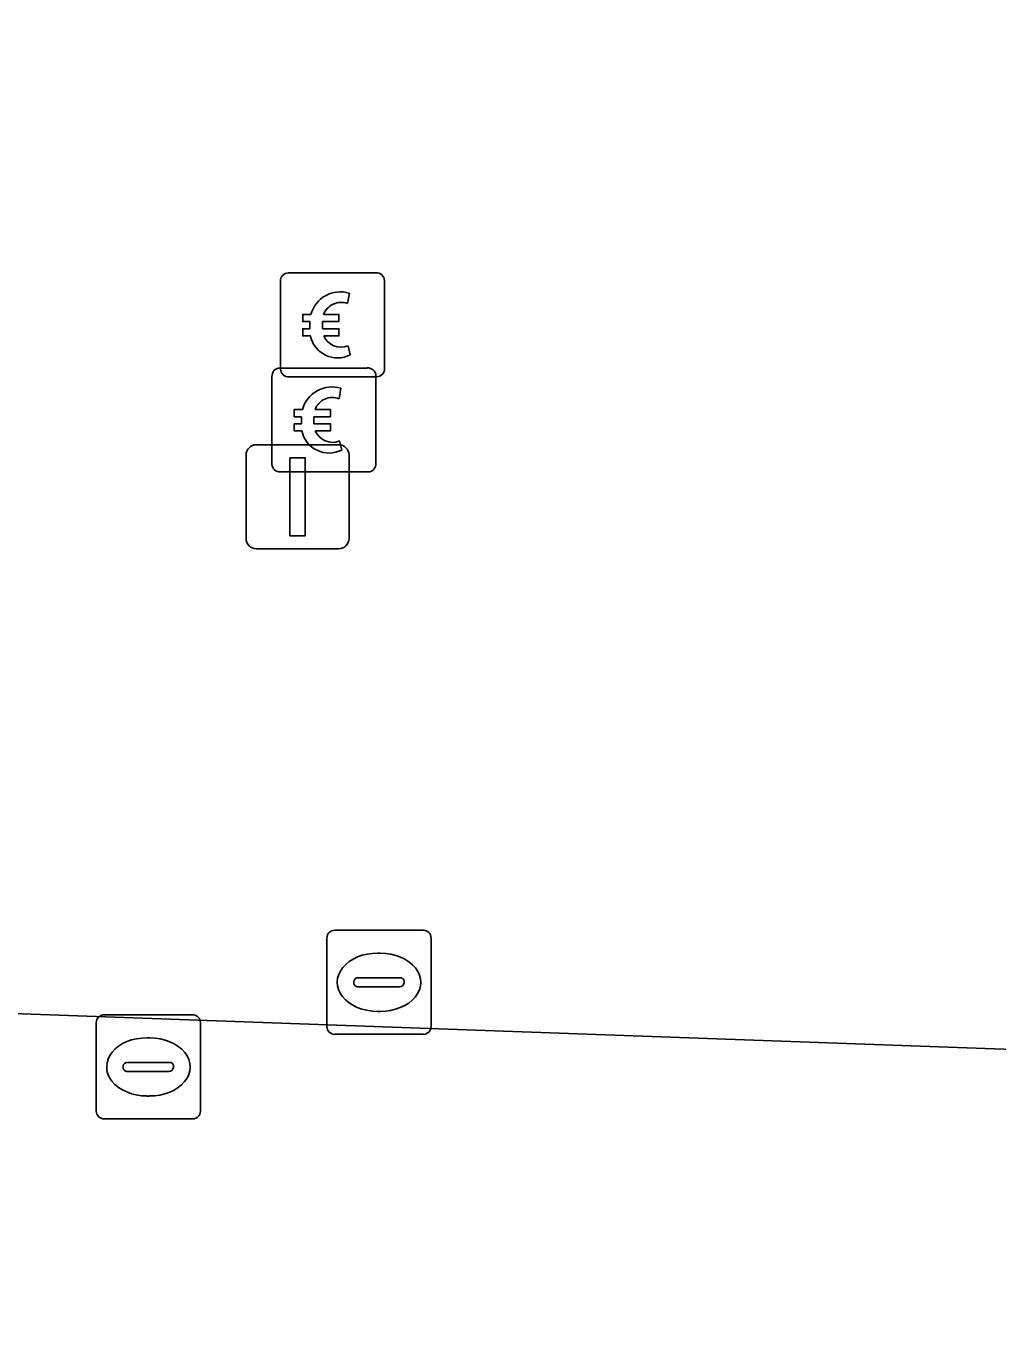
# Model space of a CAD drawing. Extents: x 160888 to 161385, y 386490 to 386908.
# Drawn here: x 161269.97 to 161279.31, y 386784.23 to 386796.87 of the extents above; entities that cross this region are included whole.
import ezdxf

# ---------------------------------------------------------------- set-up
doc = ezdxf.new("R2010")
doc.units = 0
for name, color, linetype in [('IMGEO_Betaalautomaat', 7, 'Continuous'), ('IMGEO_Brandkraan', 7, 'Continuous'), ('IMGEO_Kolk', 7, 'Continuous'), ('IMGEO_Lichtmast', 7, 'Continuous'), ('IMGEO_Rijbaan_lokaal_open', 7, 'Continuous'), ('IMGEO_Voetgangersgebied_open', 7, 'Continuous')]:
    doc.layers.add(name, color=color, linetype=linetype)

msp = doc.modelspace()

# ---------------------------------------------------------------- linework, layer by layer
at = {"layer": 'IMGEO_Betaalautomaat'}
for p, q in [((161272.488, 386794.502), (161273.329, 386794.502)), ((161273.329, 386794.502), (161272.488, 386794.502)), ((161272.413, 386793.578), (161272.413, 386794.419)), ((161272.413, 386794.419), (161272.413, 386793.578)), ((161273.412, 386794.428), (161273.412, 386793.587)), ((161273.412, 386793.587), (161273.412, 386794.428)), ((161273.075, 386794.307), (161273.058, 386794.207)), ((161272.696, 386793.966), (161272.696, 386794.034)), ((161272.817, 386794.034), (161272.817, 386793.966)), ((161273.062, 386793.801), (161273.084, 386793.714)), ((161272.406, 386793.588), (161273.247, 386793.588)), ((161273.247, 386793.588), (161272.406, 386793.588)), ((161272.331, 386792.664), (161272.331, 386793.505)), ((161272.331, 386793.505), (161272.331, 386792.664)), ((161273.338, 386793.503), (161272.497, 386793.503)), ((161272.497, 386793.503), (161273.338, 386793.503)), ((161273.33, 386793.514), (161273.33, 386792.673)), ((161273.33, 386792.673), (161273.33, 386793.514)), ((161272.993, 386793.393), (161272.976, 386793.293)), ((161272.614, 386793.052), (161272.614, 386793.12)), ((161272.735, 386793.12), (161272.735, 386793.052)), ((161272.98, 386792.887), (161273.002, 386792.8)), ((161273.256, 386792.589), (161272.415, 386792.589)), ((161272.415, 386792.589), (161273.256, 386792.589))]:
    msp.add_line(p, q, dxfattribs=at)
for points in [[(161272.696, 386794.034), (161272.627, 386794.034), (161272.627, 386794.103), (161272.706, 386794.103)], [(161272.828, 386794.103), (161272.975, 386794.103), (161272.975, 386794.034), (161272.817, 386794.034)], [(161272.701, 386793.897), (161272.627, 386793.897), (161272.627, 386793.966), (161272.696, 386793.966)], [(161272.817, 386793.966), (161272.975, 386793.966), (161272.975, 386793.897), (161272.831, 386793.897)], [(161272.614, 386793.12), (161272.545, 386793.12), (161272.545, 386793.189), (161272.624, 386793.189)], [(161272.746, 386793.189), (161272.893, 386793.189), (161272.893, 386793.12), (161272.735, 386793.12)], [(161272.619, 386792.983), (161272.545, 386792.983), (161272.545, 386793.052), (161272.614, 386793.052)], [(161272.735, 386793.052), (161272.893, 386793.052), (161272.893, 386792.983), (161272.749, 386792.983)]]:
    msp.add_lwpolyline(points, dxfattribs=at)
for centre, radius, start, end in [((161272.491, 386794.425), 0.0779, 92.4484, 184.2845), ((161272.491, 386794.425), 0.0779, 92.4484, 184.2845), ((161273.335, 386794.425), 0.0779, 2.4484, 94.2845), ((161273.335, 386794.425), 0.0779, 2.4484, 94.2845), ((161272.989, 386794.027), 0.293, 73.014, 165.0139), ((161272.995, 386794.04), 0.179, 69.3236, 159.5683), ((161272.962, 386793.952), 0.267, 191.8096, 297.0389), ((161272.995, 386793.967), 0.179, 202.7625, 291.8693), ((161272.409, 386793.511), 0.0779, 92.4484, 184.2845), ((161272.409, 386793.511), 0.0779, 92.4484, 184.2845), ((161272.491, 386793.581), 0.0779, 182.4484, 274.2845), ((161272.491, 386793.581), 0.0779, 182.4484, 274.2845), ((161273.253, 386793.511), 0.0779, 2.4484, 94.2845), ((161273.253, 386793.511), 0.0779, 2.4484, 94.2845), ((161273.335, 386793.581), 0.0779, 272.4484, 4.2845), ((161273.335, 386793.581), 0.0779, 272.4484, 4.2845), ((161272.907, 386793.113), 0.293, 73.014, 165.0139), ((161272.913, 386793.126), 0.179, 69.3236, 159.5683), ((161272.88, 386793.038), 0.267, 191.8096, 297.0389), ((161272.913, 386793.053), 0.179, 202.7625, 291.8693), ((161273.253, 386792.667), 0.0779, 272.4484, 4.2845), ((161273.253, 386792.667), 0.0779, 272.4484, 4.2845), ((161272.409, 386792.667), 0.0779, 182.4484, 274.2845), ((161272.409, 386792.667), 0.0779, 182.4484, 274.2845)]:
    msp.add_arc(centre, radius, start, end, dxfattribs=at)
at = {"layer": 'IMGEO_Brandkraan'}
for p, q in [((161270.718, 386787.373), (161271.57, 386787.373)), ((161270.643, 386786.447), (161270.643, 386787.299)), ((161271.644, 386787.299), (161271.644, 386786.447)), ((161271.131, 386787.153), (161271.156, 386787.153)), ((161270.902, 386786.867), (161270.902, 386786.879)), ((161270.945, 386786.916), (161271.343, 386786.916)), ((161271.386, 386786.879), (161271.386, 386786.867)), ((161271.34, 386786.83), (161270.942, 386786.83)), ((161271.154, 386786.593), (161271.129, 386786.593)), ((161271.57, 386786.373), (161270.718, 386786.373))]:
    msp.add_line(p, q, dxfattribs=at)
for points in [[(161270.718, 386787.373), (161271.57, 386787.373)], [(161270.643, 386786.447), (161270.643, 386787.299)], [(161271.644, 386787.299), (161271.644, 386786.447)], [(161271.57, 386786.373), (161270.718, 386786.373)]]:
    msp.add_lwpolyline(points, dxfattribs=at)
for centre, radius, start, end in [((161270.72, 386787.297), 0.0765, 91.552, 178.448), ((161270.72, 386787.297), 0.0765, 91.552, 178.448), ((161271.568, 386787.297), 0.0765, 1.552, 88.448), ((161271.568, 386787.297), 0.0765, 1.552, 88.448), ((161270.942, 386786.876), 0.0403, 85.8775, 175.7526), ((161270.939, 386786.866), 0.0366, 178.938, 274.7102), ((161271.343, 386786.873), 0.043, 264.8664, 352.4533), ((161271.347, 386786.878), 0.0386, 1.7309, 96.639), ((161270.72, 386786.449), 0.0765, 181.552, 268.448), ((161270.72, 386786.449), 0.0765, 181.552, 268.448), ((161271.568, 386786.449), 0.0765, 271.552, 358.448), ((161271.568, 386786.449), 0.0765, 271.552, 358.448)]:
    msp.add_arc(centre, radius, start, end, dxfattribs=at)
for centre, major_axis, ratio, start_param, end_param in [((161271.13, 386786.873), (-0.387, 0.002), 0.722429, 4.712389, 7.853982), ((161271.155, 386786.873), (-0.39, 0.002), 0.717154, 1.570796, 4.712389)]:
    msp.add_ellipse(centre, major_axis=major_axis, ratio=ratio, start_param=start_param, end_param=end_param, dxfattribs=at)
at = {"layer": 'IMGEO_Kolk'}
for p, q in [((161272.934, 386788.186), (161273.786, 386788.186)), ((161272.859, 386787.26), (161272.859, 386788.112)), ((161273.86, 386788.112), (161273.86, 386787.26)), ((161273.347, 386787.966), (161273.372, 386787.966)), ((161273.118, 386787.68), (161273.118, 386787.692)), ((161273.556, 386787.643), (161273.158, 386787.643)), ((161273.161, 386787.729), (161273.559, 386787.729)), ((161273.602, 386787.692), (161273.602, 386787.68)), ((161273.37, 386787.406), (161273.345, 386787.406)), ((161273.786, 386787.186), (161272.934, 386787.186))]:
    msp.add_line(p, q, dxfattribs=at)
for points in [[(161272.934, 386788.186), (161273.786, 386788.186)], [(161272.859, 386787.26), (161272.859, 386788.112)], [(161273.86, 386788.112), (161273.86, 386787.26)], [(161273.786, 386787.186), (161272.934, 386787.186)]]:
    msp.add_lwpolyline(points, dxfattribs=at)
for centre, radius, start, end in [((161272.936, 386788.11), 0.0765, 91.552, 178.448), ((161272.936, 386788.11), 0.0765, 91.552, 178.448), ((161273.784, 386788.11), 0.0765, 1.552, 88.448), ((161273.784, 386788.11), 0.0765, 1.552, 88.448), ((161273.158, 386787.689), 0.0403, 85.8775, 175.7526), ((161273.155, 386787.679), 0.0366, 178.938, 274.7102), ((161273.559, 386787.686), 0.043, 264.8664, 352.4533), ((161273.563, 386787.691), 0.0386, 1.7309, 96.639), ((161272.936, 386787.262), 0.0765, 181.552, 268.448), ((161272.936, 386787.262), 0.0765, 181.552, 268.448), ((161273.784, 386787.262), 0.0765, 271.552, 358.448), ((161273.784, 386787.262), 0.0765, 271.552, 358.448)]:
    msp.add_arc(centre, radius, start, end, dxfattribs=at)
for centre, major_axis, ratio, start_param, end_param in [((161273.346, 386787.686), (-0.387, 0.002), 0.722429, 4.712389, 7.853982), ((161273.371, 386787.686), (-0.39, 0.002), 0.717154, 1.570796, 4.712389)]:
    msp.add_ellipse(centre, major_axis=major_axis, ratio=ratio, start_param=start_param, end_param=end_param, dxfattribs=at)
at = {"layer": 'IMGEO_Lichtmast'}
for p, q in [((161272.182, 386792.851), (161272.972, 386792.851)), ((161272.972, 386792.851), (161272.182, 386792.851)), ((161272.082, 386791.951), (161272.082, 386792.751)), ((161272.082, 386792.751), (161272.082, 386791.951)), ((161273.072, 386792.751), (161273.072, 386791.951)), ((161273.072, 386791.951), (161273.072, 386792.751)), ((161272.972, 386791.851), (161272.182, 386791.851)), ((161272.182, 386791.851), (161272.972, 386791.851))]:
    msp.add_line(p, q, dxfattribs=at)
msp.add_lwpolyline([(161272.502, 386792.726), (161272.652, 386792.726), (161272.652, 386791.976), (161272.502, 386791.976), (161272.502, 386792.726)], dxfattribs=at)
for centre, start, end in [((161272.182, 386792.751), 90, 180), ((161272.182, 386792.751), 90, 180), ((161272.972, 386792.751), 0, 90), ((161272.972, 386792.751), 360, 90), ((161272.182, 386791.951), 180, 270), ((161272.182, 386791.951), 180, 270), ((161272.972, 386791.951), 270, 0), ((161272.972, 386791.951), 270, 0)]:
    msp.add_arc(centre, 0.1, start, end, dxfattribs=at)
at = {"layer": 'IMGEO_Rijbaan_lokaal_open'}
msp.add_lwpolyline([(161286.811, 386786.009), (161286.841, 386786.774), (161267.255, 386787.478), (161267.041, 386781.779), (161266.291, 386781.804), (161265.92, 386771.762), (161266.604, 386771.729), (161266.406, 386766.036), (161266.42, 386765.942), (161268.41, 386765.821), (161267.987, 386755.796), (161265.978, 386755.868), (161266.01, 386755.752), (161265.767, 386750.053), (161267.035, 386750.03)], dxfattribs=at)
at = {"layer": 'IMGEO_Voetgangersgebied_open'}
msp.add_lwpolyline([(161267.255, 386787.478), (161286.841, 386786.774), (161286.896, 386788.152), (161287.138, 386794.242), (161287.589, 386805.614), (161287.9, 386813.473), (161287.994, 386815.819), (161288.017, 386816.411), (161288.037, 386816.903), (161288.513, 386828.834), (161288.608, 386831.222), (161288.895, 386838.421), (161282.13, 386838.652), (161282.087, 386837.641), (161281.825, 386831.496), (161281.723, 386829.096), (161281.256, 386817.22), (161278.605, 386817.352), (161278.601, 386817.252), (161273.381, 386817.451), (161268.706, 386817.64)], dxfattribs=at)

doc.saveas('drawing.dxf')
